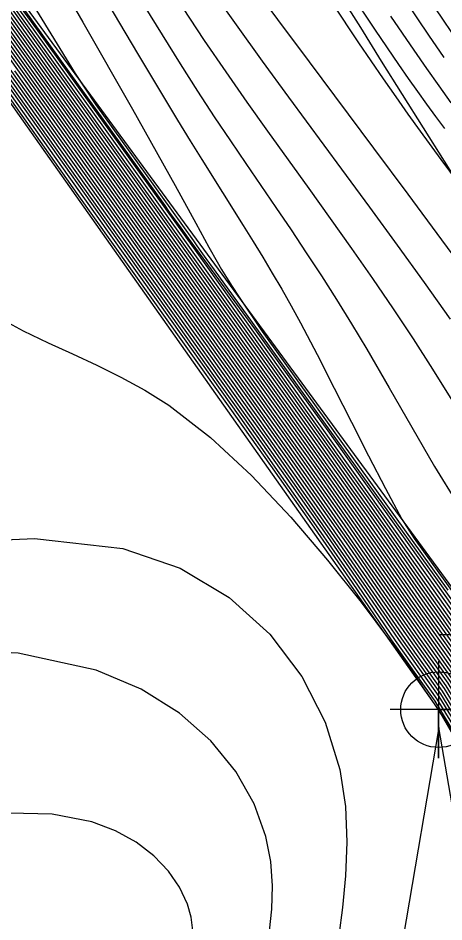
# Model space of a CAD drawing. Extents: x 2356077 to 2359823, y 225951 to 227822.
# Drawn here: x 2357625.3 to 2357651.7, y 226470.4 to 226526.4 of the extents above; entities that cross this region are included whole.
import ezdxf

# ---------------------------------------------------------------- set-up
doc = ezdxf.new("R2010")
doc.units = 0
for name, color, linetype in [('DTM Contours Major', 7, 'Continuous'), ('DTM Contours Minor', 7, 'Continuous'), ('Exist DTM Breakline', 7, 'Continuous'), ('Exist DTM Breakline Cogo Point CELL', 7, 'Continuous'), ('Exist DTM Breakline Underwater', 7, 'Continuous'), ('Exist DTM Breakline Underwater Cogo Point CELL', 7, 'Continuous'), ('Exist DTM Drainline', 7, 'Continuous')]:
    doc.layers.add(name, color=color, linetype=linetype)

msp = doc.modelspace()

# ---------------------------------------------------------------- linework, layer by layer
at = {"layer": 'DTM Contours Major'}
for points in [[(2357617.908, 226536.777), (2357632.22, 226516.804), (2357642.641, 226502.22), (2357644.495, 226499.617), (2357646.28, 226497.101), (2357647.958, 226494.725), (2357650.723, 226490.777), (2357653.312, 226487.114), (2357653.852, 226486.305), (2357654.468, 226485.434), (2357655.028, 226484.629), (2357655.744, 226483.427), (2357656.84, 226482.059), (2357658.904, 226479.412), (2357660.828, 226476.913), (2357662.857, 226474.306), (2357664.939, 226471.643), (2357667.177, 226468.822)], [(2357618.52, 226532.991), (2357626.311, 226522.064), (2357634.648, 226510.353), (2357639.464, 226503.6), (2357641.894, 226500.176), (2357643.563, 226497.809), (2357645.257, 226495.394), (2357646.953, 226492.958), (2357648.629, 226490.528), (2357650.379, 226488.041), (2357652.188, 226485.485), (2357653.142, 226483.952), (2357654.022, 226482.519), (2357655.074, 226480.932), (2357656.091, 226479.34), (2357657.009, 226477.801), (2357657.973, 226476.299), (2357659.31, 226474.64), (2357660.621, 226472.942), (2357661.864, 226471.246), (2357663.133, 226469.526)], [(2357617.916, 226532.355), (2357631.555, 226513.152), (2357638.785, 226502.995), (2357640.81, 226500.14), (2357642.916, 226497.153), (2357645.059, 226494.091), (2357647.191, 226491.011), (2357649.317, 226487.932), (2357651.627, 226484.669), (2357652.825, 226482.73), (2357653.91, 226480.955), (2357655.158, 226479.024), (2357656.388, 226477.09), (2357657.6, 226475.057), (2357658.759, 226473.145), (2357660.46, 226471.031), (2357662.248, 226468.46)], [(2357620.01, 226532.377), (2357629.257, 226519.445), (2357637.376, 226508.068), (2357641.957, 226501.646), (2357643.464, 226499.522), (2357644.947, 226497.424), (2357646.28, 226495.526), (2357647.584, 226493.659), (2357650.128, 226490.004), (2357652.738, 226486.317), (2357653.445, 226485.195), (2357654.206, 226484.035), (2357655.055, 226482.8), (2357655.739, 226481.684), (2357656.377, 226480.614), (2357657.249, 226479.374), (2357659.108, 226477.069), (2357660.794, 226474.89), (2357664.071, 226470.573), (2357665.832, 226468.313)], [(2357637.255, 226528.232), (2357638.852, 226525.96), (2357640.468, 226523.714), (2357642.097, 226521.483), (2357645.386, 226517.023), (2357647.117, 226514.665), (2357648.829, 226512.313), (2357650.501, 226509.992), (2357652.111, 226507.729)], [(2357651.786, 226519.539), (2357651.236, 226520.28), (2357650.68, 226521.04), (2357650.116, 226521.827), (2357649.538, 226522.647), (2357648.941, 226523.507), (2357647.488, 226525.645), (2357645.939, 226527.98)], [(2357626.255, 226527.232), (2357628.875, 226522.945), (2357630.16, 226521.016), (2357634.85, 226514.487), (2357636.212, 226512.58), (2357636.43, 226512.271), (2357636.762, 226511.766), (2357636.98, 226511.487), (2357637.491, 226510.791), (2357639.843, 226507.515), (2357644.274, 226501.363), (2357651.945, 226490.677), (2357653.709, 226488.245), (2357655.2, 226486.219), (2357656.625, 226484.312), (2357657.13, 226483.645), (2357659.309, 226480.8), (2357661.3, 226478.288), (2357665.955, 226472.516), (2357668.314, 226469.621)], [(2357622.91, 226508.478), (2357625.665, 226506.998), (2357627.204, 226506.262), (2357628.722, 226505.566), (2357630.225, 226504.87), (2357631.715, 226504.135), (2357633.198, 226503.319), (2357634.677, 226502.384), (2357637.267, 226500.386), (2357639.806, 226498.03), (2357642.242, 226495.451), (2357644.523, 226492.787), (2357646.599, 226490.174), (2357648.418, 226487.748), (2357649.177, 226486.701), (2357649.878, 226485.709), (2357650.536, 226484.757), (2357651.161, 226483.829), (2357651.767, 226482.906), (2357652.366, 226481.974), (2357653.439, 226480.26), (2357654.493, 226478.517), (2357659.614, 226469.925)], [(2357651.408, 226482.421), (2357649.213, 226469.407)], [(2357654.002, 226467.445), (2357651.408, 226482.421)]]:
    msp.add_lwpolyline(points, dxfattribs=at)
at = {"layer": 'DTM Contours Minor'}
for points in [[(2357613.184, 226543.662), (2357632.836, 226516.242), (2357641.131, 226504.639), (2357645.007, 226499.201), (2357646.844, 226496.613), (2357649.439, 226492.934), (2357651.087, 226490.584), (2357653.428, 226487.271), (2357653.953, 226486.509), (2357654.521, 226485.711), (2357655.009, 226485.011), (2357655.303, 226484.517), (2357656.872, 226482.455), (2357658.796, 226479.945), (2357660.783, 226477.374), (2357662.898, 226474.67), (2357665.087, 226471.888), (2357667.414, 226468.964)], [(2357617.046, 226534.765), (2357625.719, 226522.592), (2357634.411, 226510.376), (2357638.971, 226503.981), (2357641.279, 226500.73), (2357643.015, 226498.272), (2357644.787, 226495.747), (2357646.57, 226493.189), (2357648.337, 226490.63), (2357650.165, 226488.022), (2357652.075, 226485.323), (2357653.078, 226483.708), (2357653.997, 226482.208), (2357655.089, 226480.552), (2357656.155, 226478.882), (2357657.131, 226477.246), (2357658.125, 226475.674), (2357659.353, 226474.151), (2357660.59, 226472.56), (2357661.759, 226470.95), (2357662.952, 226469.316)], [(2357626.842, 226534.162), (2357632.74, 226524.193), (2357635.225, 226520.052), (2357636.001, 226518.787), (2357636.73, 226517.611), (2357639.298, 226513.524), (2357639.91, 226512.538), (2357640.508, 226511.562), (2357641.096, 226510.581), (2357641.678, 226509.584), (2357642.261, 226508.558), (2357642.847, 226507.491), (2357643.882, 226505.525), (2357644.935, 226503.457), (2357645.996, 226501.345), (2357647.055, 226499.247), (2357648.103, 226497.224), (2357649.131, 226495.334), (2357649.893, 226494.124), (2357653.895, 226488.542)], [(2357617.338, 226533.467), (2357633.736, 226510.396), (2357639.419, 226502.416), (2357641.364, 226499.67), (2357643.382, 226496.804), (2357645.432, 226493.871), (2357649.527, 226487.958), (2357651.739, 226484.833), (2357652.889, 226482.974), (2357653.931, 226481.269), (2357655.141, 226479.406), (2357656.335, 226477.529), (2357657.486, 226475.598), (2357658.597, 226473.781), (2357659.504, 226472.657), (2357660.492, 226471.416), (2357662.421, 226468.677)], [(2357617.629, 226533.354), (2357626.409, 226521.01), (2357633.953, 226510.401), (2357639.005, 226503.31), (2357641.915, 226499.203), (2357643.849, 226496.453), (2357645.809, 226493.647), (2357647.758, 226490.828), (2357649.739, 226487.98), (2357651.851, 226484.996), (2357652.952, 226483.218), (2357653.952, 226481.582), (2357655.123, 226479.789), (2357656.278, 226477.975), (2357657.37, 226476.144), (2357658.438, 226474.415), (2357659.451, 226473.158), (2357660.525, 226471.798), (2357662.597, 226468.892)], [(2357618.819, 226532.867), (2357626.902, 226521.537), (2357634.887, 226510.326), (2357639.959, 226503.215), (2357642.507, 226499.623), (2357644.111, 226497.347), (2357645.726, 226495.041), (2357647.335, 226492.727), (2357648.923, 226490.426), (2357652.301, 226485.647), (2357653.206, 226484.195), (2357654.048, 226482.826), (2357655.059, 226481.309), (2357656.026, 226479.8), (2357656.886, 226478.357), (2357657.825, 226476.917), (2357659.273, 226475.122), (2357660.65, 226473.324), (2357661.968, 226471.542), (2357663.314, 226469.736)], [(2357619.118, 226532.744), (2357627.492, 226521.013), (2357635.128, 226510.296), (2357640.457, 226502.828), (2357643.12, 226499.071), (2357644.657, 226496.887), (2357646.193, 226494.691), (2357647.717, 226492.497), (2357649.221, 226490.32), (2357652.416, 226485.807), (2357653.271, 226484.436), (2357654.076, 226483.13), (2357655.047, 226481.682), (2357655.962, 226480.259), (2357656.764, 226478.913), (2357657.684, 226477.528), (2357659.245, 226475.592), (2357660.675, 226473.706), (2357662.071, 226471.837), (2357663.497, 226469.945)], [(2357621.367, 226532.963), (2357634.442, 226514.762), (2357634.712, 226514.352), (2357635.316, 226513.536), (2357635.892, 226512.735), (2357637.759, 226510.186), (2357639.988, 226507.118), (2357642.225, 226504.013), (2357644.426, 226500.941), (2357648.542, 226495.163), (2357652.248, 226489.952), (2357653.442, 226488.29), (2357654.493, 226486.845), (2357654.796, 226486.42), (2357654.933, 226486.191), (2357655.911, 226484.927), (2357656.944, 226483.554), (2357659.038, 226480.82), (2357661.337, 226477.867), (2357663.727, 226474.843), (2357671.088, 226465.716)], [(2357619.416, 226532.621), (2357628.081, 226520.489), (2357636.77, 226508.302), (2357640.953, 226502.437), (2357643.729, 226498.52), (2357645.199, 226496.43), (2357646.659, 226494.343), (2357648.1, 226492.271), (2357649.521, 226490.218), (2357652.514, 226485.99), (2357653.318, 226484.708), (2357654.129, 226483.441), (2357655.063, 226482.065), (2357655.883, 226480.74), (2357656.631, 226479.487), (2357657.522, 226478.164), (2357659.17, 226476.121), (2357660.749, 226474.109), (2357663.709, 226470.159)], [(2357619.713, 226532.498), (2357628.669, 226519.967), (2357637.073, 226508.185), (2357641.454, 226502.043), (2357642.903, 226500.002), (2357644.338, 226497.971), (2357645.741, 226495.976), (2357647.123, 226493.999), (2357649.825, 226490.111), (2357652.625, 226486.154), (2357653.381, 226484.952), (2357654.166, 226483.74), (2357655.057, 226482.435), (2357655.811, 226481.212), (2357656.504, 226480.05), (2357657.382, 226478.773), (2357659.135, 226476.599), (2357660.773, 226474.498), (2357663.89, 226470.365), (2357665.549, 226468.227)], [(2357620.306, 226532.256), (2357629.846, 226518.922), (2357640.872, 226503.478), (2357644.027, 226499.041), (2357645.553, 226496.879), (2357646.816, 226495.08), (2357650.429, 226489.9), (2357652.85, 226486.48), (2357653.511, 226485.435), (2357654.25, 226484.326), (2357655.057, 226483.16), (2357655.666, 226482.157), (2357656.249, 226481.178), (2357657.126, 226479.962), (2357659.091, 226477.525), (2357660.812, 226475.285), (2357664.25, 226470.781), (2357666.111, 226468.402)], [(2357620.601, 226532.137), (2357630.435, 226518.398), (2357641.313, 226503.168), (2357644.589, 226498.557), (2357646.158, 226496.336), (2357648.498, 226492.994), (2357649.612, 226491.392), (2357650.728, 226489.799), (2357652.963, 226486.641), (2357653.58, 226485.67), (2357654.298, 226484.611), (2357655.062, 226483.516), (2357656.122, 226481.742), (2357657.016, 226480.534), (2357659.09, 226477.962), (2357660.827, 226475.683), (2357664.429, 226470.99), (2357666.388, 226468.494)], [(2357625.806, 226532.287), (2357629.357, 226526.141), (2357632.426, 226520.744), (2357635.075, 226516.012), (2357636.366, 226513.665), (2357637.172, 226512.189), (2357637.684, 226511.277), (2357637.958, 226510.807), (2357638.262, 226510.305), (2357638.606, 226509.755), (2357639.003, 226509.14), (2357640.472, 226506.959), (2357642.766, 226503.748), (2357651.969, 226490.924)], [(2357620.895, 226532.02), (2357631.026, 226517.872), (2357641.754, 226502.856), (2357643.475, 226500.438), (2357645.153, 226498.073), (2357646.76, 226495.796), (2357648.949, 226492.67), (2357649.984, 226491.183), (2357651.025, 226489.701), (2357653.078, 226486.801), (2357653.652, 226485.899), (2357655.057, 226483.879), (2357655.996, 226482.304), (2357656.925, 226481.082), (2357659.052, 226478.425), (2357660.84, 226476.08), (2357664.607, 226471.198), (2357666.661, 226468.592)], [(2357618.004, 226531.33), (2357628.48, 226516.554), (2357635.523, 226506.648), (2357639.081, 226501.644), (2357641.511, 226498.209), (2357643.962, 226494.718), (2357646.381, 226491.234), (2357648.717, 226487.816), (2357651.296, 226484.171), (2357652.635, 226481.997), (2357653.848, 226480.01), (2357656.52, 226475.809), (2357659.258, 226471.224), (2357660.372, 226469.839)], [(2357619.099, 226530.389), (2357631.287, 226513.219), (2357638.137, 226503.596), (2357640.251, 226500.617), (2357642.452, 226497.499), (2357644.69, 226494.305), (2357646.915, 226491.094), (2357649.111, 226487.902), (2357651.515, 226484.505), (2357652.762, 226482.486), (2357653.889, 226480.641), (2357655.174, 226478.643), (2357656.435, 226476.66), (2357657.71, 226474.521), (2357658.923, 226472.506), (2357660.426, 226470.643), (2357663.826, 226465.707)], [(2357623.054, 226529.301), (2357631.621, 226517.341), (2357642.196, 226502.541), (2357643.983, 226500.03), (2357645.715, 226497.589), (2357647.359, 226495.26), (2357649.397, 226492.352), (2357650.355, 226490.977), (2357652.267, 226488.269), (2357653.196, 226486.957), (2357653.751, 226486.103), (2357655.044, 226484.252), (2357655.87, 226482.865), (2357656.867, 226481.59), (2357658.997, 226478.897), (2357660.856, 226476.472), (2357664.789, 226471.402), (2357666.928, 226468.696)], [(2357624.242, 226528.806), (2357626.543, 226525.616), (2357631.115, 226519.253), (2357636.205, 226512.137), (2357643.962, 226501.262), (2357647.955, 226495.649), (2357652.481, 226489.272), (2357653.778, 226487.465), (2357654.754, 226486.122), (2357654.953, 226485.806), (2357655.156, 226485.466), (2357656.332, 226483.993), (2357656.905, 226483.234), (2357658.881, 226480.657), (2357661.072, 226477.851), (2357663.397, 226474.904), (2357665.775, 226471.905), (2357668.157, 226468.915)], [(2357639.497, 226528.898), (2357641.413, 226526.298), (2357643.371, 226523.667), (2357647.372, 226518.314), (2357649.49, 226515.467), (2357651.584, 226512.637), (2357653.619, 226509.873), (2357655.557, 226507.223), (2357657.365, 226504.736), (2357659.636, 226501.581), (2357661.393, 226499.131), (2357661.961, 226498.348), (2357662.836, 226497.159), (2357664.427, 226495.039), (2357669.409, 226488.422), (2357671.191, 226486.063), (2357672.964, 226483.722), (2357675.555, 226480.325), (2357679.714, 226474.917), (2357682.615, 226471.132), (2357684.096, 226469.208)], [(2357624.157, 226528.656), (2357630.636, 226519.622), (2357639.481, 226507.25), (2357645.518, 226498.783), (2357647.406, 226496.125), (2357649.951, 226492.524), (2357652.854, 226488.404), (2357654.06, 226486.71), (2357654.581, 226485.985), (2357654.982, 226485.407), (2357655.227, 226484.996), (2357656.1, 226483.873), (2357656.847, 226482.904), (2357658.694, 226480.478), (2357660.746, 226477.834), (2357662.95, 226475.027), (2357665.254, 226472.113), (2357667.687, 226469.062)], [(2357652.779, 226524.668), (2357651.664, 226526.308), (2357650.326, 226528.312)], [(2357633.151, 226527.141), (2357635.379, 226523.544), (2357636.464, 226521.85), (2357637.501, 226520.27), (2357638.497, 226518.782), (2357639.459, 226517.365), (2357641.312, 226514.655), (2357642.263, 226513.253), (2357643.204, 226511.843), (2357644.141, 226510.413), (2357645.076, 226508.948), (2357646.013, 226507.436), (2357646.956, 226505.863), (2357648.335, 226503.478), (2357649.732, 226501.026), (2357651.147, 226498.595), (2357652.579, 226496.273)], [(2357688.841, 226470.045), (2357687.193, 226472.006), (2357685.568, 226473.962), (2357683.973, 226475.903), (2357682.415, 226477.819), (2357680.824, 226479.798), (2357673.573, 226488.882), (2357671.432, 226491.57), (2357669.228, 226494.351), (2357666.992, 226497.196), (2357664.754, 226500.074), (2357662.549, 226502.946), (2357660.401, 226505.774), (2357658.339, 226508.513), (2357656.39, 226511.119), (2357651.559, 226517.62), (2357650.275, 226519.373), (2357649.523, 226520.421), (2357648.763, 226521.497), (2357647.979, 226522.627), (2357646.463, 226524.861), (2357644.834, 226527.318)], [(2357651.744, 226523.935), (2357650.786, 226525.331), (2357649.391, 226527.406)], [(2357635.533, 226527.037), (2357636.883, 226524.997), (2357638.209, 226523.053), (2357639.516, 226521.183), (2357640.808, 226519.368), (2357643.359, 226515.822), (2357644.688, 226513.966), (2357646.006, 226512.104), (2357647.305, 226510.238), (2357648.581, 226508.369), (2357649.825, 226506.497), (2357651.033, 226504.623), (2357652.23, 226502.702)], [(2357652.181, 226521.135), (2357651.43, 226522.176), (2357650.666, 226523.261), (2357649.882, 226524.395), (2357648.451, 226526.509)], [(2357622.064, 226525.906), (2357631.042, 226513.255), (2357637.46, 226504.237), (2357639.681, 226501.11), (2357641.987, 226497.847), (2357644.325, 226494.512), (2357646.645, 226491.167), (2357648.91, 226487.864), (2357651.405, 226484.339), (2357652.698, 226482.243), (2357653.868, 226480.326), (2357655.19, 226478.261), (2357656.475, 226476.243), (2357659.089, 226471.865), (2357660.394, 226470.247)], [(2357623.774, 226522.872), (2357628.992, 226515.511), (2357635.636, 226506.173), (2357638.463, 226502.201), (2357640.978, 226498.651), (2357643.522, 226495.03), (2357646.039, 226491.408), (2357648.47, 226487.853), (2357651.163, 226484.038), (2357652.56, 226481.774), (2357653.793, 226479.742), (2357656.561, 226475.366), (2357658.018, 226472.954), (2357659.427, 226470.589), (2357659.83, 226470.075)], [(2357625.125, 226523.123), (2357634.179, 226510.393), (2357639.56, 226502.841), (2357642.465, 226498.737), (2357644.318, 226496.101), (2357646.189, 226493.419), (2357648.046, 226490.73), (2357649.951, 226488.001), (2357651.963, 226485.16), (2357653.015, 226483.463), (2357653.974, 226481.896), (2357655.106, 226480.171), (2357656.218, 226478.426), (2357657.251, 226476.693), (2357658.28, 226475.046), (2357659.401, 226473.656), (2357660.559, 226472.18), (2357662.774, 226469.106)], [(2357620.343, 226493.859), (2357626.362, 226494.12), (2357631.829, 226493.511), (2357635.387, 226492.291), (2357638.425, 226490.479), (2357640.94, 226488.2), (2357642.925, 226485.579), (2357644.375, 226482.738), (2357645.285, 226479.802), (2357645.63, 226477.527), (2357645.721, 226475.315), (2357645.632, 226473.212), (2357645.44, 226471.264), (2357645.222, 226469.517)], [(2357640.925, 226469.805), (2357641.063, 226471.154), (2357641.103, 226472.596), (2357640.997, 226474.108), (2357640.697, 226475.666), (2357639.966, 226477.693), (2357638.832, 226479.689), (2357637.29, 226481.584), (2357635.338, 226483.308), (2357632.972, 226484.791), (2357630.187, 226485.963), (2357625.354, 226487.024), (2357620.058, 226487.277)], [(2357636.179, 226469.84), (2357636.062, 226470.65), (2357635.833, 226471.469), (2357635.351, 226472.513), (2357634.659, 226473.521), (2357633.763, 226474.462), (2357632.669, 226475.304), (2357631.385, 226476.017), (2357629.918, 226476.567), (2357627.447, 226477.04), (2357624.798, 226477.113)]]:
    msp.add_lwpolyline(points, dxfattribs=at)
at = {"layer": 'Exist DTM Breakline'}
for points in [[(2357651.399, 226483.521), (2357563.8, 226607.748), (2357545.521, 226633.163)], [(2357532.462, 226505.418), (2357565.094, 226484.495), (2357607.22, 226456.089), (2357636.923, 226440.341), (2357659.073, 226448.909), (2357674.997, 226442.346), (2357651.399, 226483.521)]]:
    msp.add_lwpolyline(points, dxfattribs=at)
at = {"layer": 'Exist DTM Breakline Cogo Point CELL'}
msp.add_lwpolyline([(2357651.399, 226486.521), (2357651.399, 226480.521), (2357651.399, 226483.521), (2357654.399, 226483.521), (2357648.399, 226483.521)], dxfattribs=at)
msp.add_circle((2357651.399, 226483.521), 2.344, dxfattribs=at)
at = {"layer": 'Exist DTM Breakline Underwater'}
msp.add_lwpolyline([(2357654.397, 226488.155), (2357566.184, 226608.403), (2357552.055, 226632.945)], dxfattribs=at)
at = {"layer": 'Exist DTM Breakline Underwater Cogo Point CELL'}
msp.add_lwpolyline([(2357654.397, 226491.155), (2357654.397, 226485.155), (2357654.397, 226488.155), (2357657.397, 226488.155), (2357651.397, 226488.155)], dxfattribs=at)
at = {"layer": 'Exist DTM Drainline'}
msp.add_spline([(2357699.586, 226858.192), (2357670.366, 226820.782), (2357623.327, 226796.892), (2357587.218, 226772.268), (2357568.803, 226744.252), (2357555.19, 226717.62), (2357555.017, 226695.126), (2357553.473, 226672.759), (2357563.697, 226642.736), (2357576.526, 226627.993), (2357663.798, 226499.169), (2357732.721, 226415.647), (2357803.211, 226342.215), (2357874.586, 226264.309)], degree=3, dxfattribs=at)

doc.saveas('drawing.dxf')
